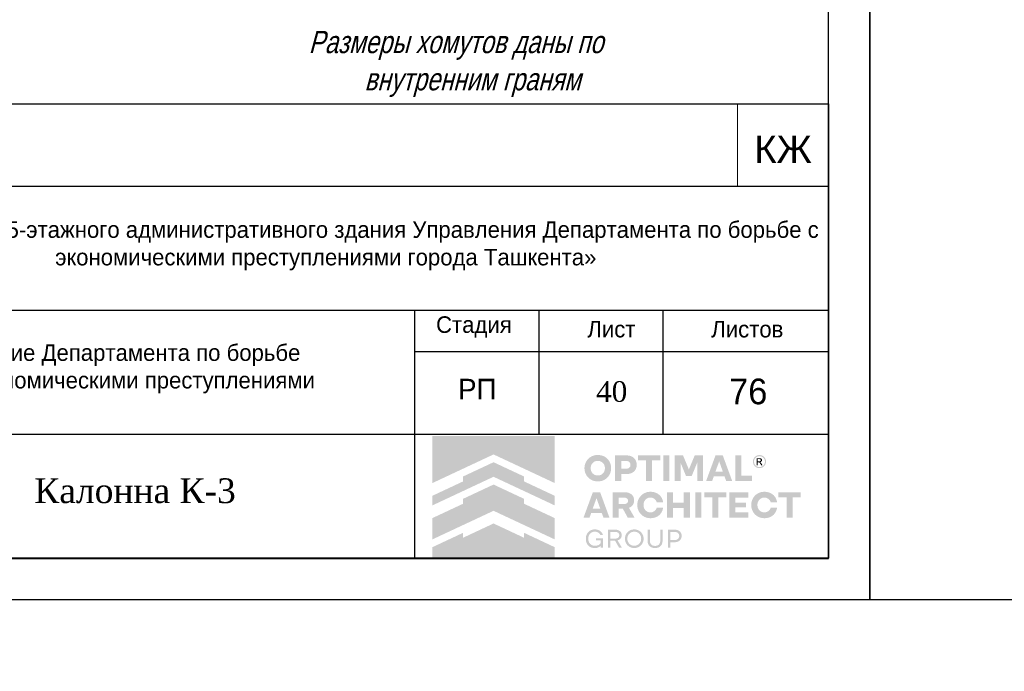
# Model space of a CAD drawing. Header units: millimetres. Extents: x -33345 to 4712671, y -3392 to 121473.
# Tile 499 of 656: x 2408775 to 2420677, y 43634 to 51519. Entities that reach past the tile are written whole.
import ezdxf

# ---------------------------------------------------------------- set-up
doc = ezdxf.new("R2010")
doc.units = ezdxf.units.MM
for name, color, linetype, lineweight in [('0.25', 7, 'Continuous', 25), ('ACO-текст', 7, 'Continuous', 20), ('Текст', 7, 'Continuous', 20)]:
    doc.layers.add(name, color=color, linetype=linetype, lineweight=lineweight)
doc.styles.add('RomanS', font='romans.shx')
doc.styles.add('RUSS', font='RUSS.shx', dxfattribs={"width": 0.8, "oblique": 15, "height": 250})
doc.styles.get("Standard").update_dxf_attribs({"font": 'arial.ttf'})
doc.styles.add('X-U-RW-01$0$StyleROMANS', font='GOTHIC.TTF')

# ---------------------------------------------------------------- blocks, each defined once
blk = doc.blocks.new('*U282')
at = {"layer": '0.25', "color": 5, "linetype": 'Continuous', "lineweight": 25, "ltscale": 100}
blk.add_lwpolyline([(-72619, 0), (0, 0), (0, 42000), (-72619, 42000), (-72619, 0)], dxfattribs=at)
blk = doc.blocks.new('*U655')
at = {"layer": '0.25', "color": 5, "linetype": 'Continuous', "lineweight": 25, "ltscale": 100}
blk.add_lwpolyline([(-42000, 0), (0, 0), (0, 29700), (-42000, 29700), (-42000, 0)], dxfattribs=at)
at = {"layer": '0.25', "color": 7, "linetype": 'Continuous', "lineweight": 30, "ltscale": 100}
blk.add_lwpolyline([(-40000, 500), (-500, 500), (-500, 29200), (-40000, 29200), (-40000, 500)], dxfattribs=at)
blk = doc.blocks.new('logo')
at = {"true_color": 0x90e0ed}
h = blk.add_hatch(color=141, dxfattribs=at)
h.dxf.hatch_style = 1
h.paths.add_polyline_path([(5.672, 5.668), (0.009, 5.668), (0.009, 3.483), (1.425, 4.147), (2.84, 4.81), (4.256, 4.147), (5.672, 3.483)])
at = {"true_color": 0x212121}
h = blk.add_hatch(color=250, dxfattribs=at)
h.dxf.hatch_style = 1
h.paths.add_polyline_path([(8.107, 4.61), (8.086, 4.63), (8.064, 4.649), (8.041, 4.667), (8.017, 4.683), (7.992, 4.699), (7.967, 4.713), (7.94, 4.726), (7.912, 4.738), (7.884, 4.749), (7.855, 4.759), (7.825, 4.766), (7.795, 4.773), (7.763, 4.778), (7.732, 4.782), (7.7, 4.784), (7.667, 4.785), (7.634, 4.784), (7.602, 4.782), (7.571, 4.778), (7.54, 4.773), (7.51, 4.766), (7.48, 4.758), (7.451, 4.749), (7.422, 4.738), (7.394, 4.725), (7.367, 4.712), (7.341, 4.697), (7.316, 4.682), (7.292, 4.665), (7.269, 4.648), (7.247, 4.629), (7.226, 4.609), (7.206, 4.588), (7.187, 4.566), (7.169, 4.544), (7.153, 4.52), (7.137, 4.495), (7.122, 4.47), (7.109, 4.443), (7.097, 4.416), (7.086, 4.387), (7.076, 4.359), (7.068, 4.329), (7.061, 4.299), (7.056, 4.268), (7.053, 4.237), (7.05, 4.205), (7.05, 4.173), (7.05, 4.14), (7.053, 4.108), (7.056, 4.077), (7.061, 4.047), (7.068, 4.016), (7.076, 3.987), (7.086, 3.958), (7.097, 3.93), (7.109, 3.903), (7.122, 3.876), (7.137, 3.85), (7.153, 3.826), (7.169, 3.802), (7.187, 3.779), (7.206, 3.757), (7.226, 3.736), (7.247, 3.716), (7.269, 3.697), (7.292, 3.679), (7.316, 3.662), (7.341, 3.647), (7.367, 3.633), (7.394, 3.619), (7.422, 3.607), (7.451, 3.596), (7.48, 3.587), (7.51, 3.579), (7.54, 3.573), (7.571, 3.568), (7.602, 3.564), (7.634, 3.562), (7.667, 3.561), (7.7, 3.562), (7.732, 3.564), (7.763, 3.568), (7.795, 3.573), (7.825, 3.579), (7.855, 3.587), (7.884, 3.596), (7.912, 3.607), (7.94, 3.619), (7.967, 3.633), (7.992, 3.647), (8.017, 3.662), (8.041, 3.679), (8.064, 3.697), (8.086, 3.716), (8.107, 3.736), (8.127, 3.757), (8.146, 3.779), (8.164, 3.802), (8.181, 3.826), (8.196, 3.85), (8.211, 3.876), (8.224, 3.903), (8.237, 3.93), (8.248, 3.958), (8.257, 3.987), (8.265, 4.016), (8.272, 4.047), (8.277, 4.077), (8.281, 4.108), (8.283, 4.14), (8.284, 4.173), (8.283, 4.205), (8.281, 4.237), (8.277, 4.268), (8.272, 4.299), (8.265, 4.329), (8.257, 4.359), (8.248, 4.387), (8.237, 4.416), (8.224, 4.443), (8.211, 4.47), (8.196, 4.495), (8.181, 4.52), (8.164, 4.544), (8.146, 4.567), (8.127, 4.589)])
h.paths.add_polyline_path([(7.841, 4.464), (7.854, 4.455), (7.867, 4.446), (7.879, 4.436), (7.891, 4.426), (7.902, 4.415), (7.913, 4.403), (7.923, 4.391), (7.933, 4.379), (7.942, 4.366), (7.95, 4.352), (7.958, 4.338), (7.965, 4.324), (7.972, 4.308), (7.977, 4.293), (7.982, 4.277), (7.987, 4.261), (7.99, 4.244), (7.993, 4.228), (7.995, 4.21), (7.996, 4.193), (7.996, 4.175), (7.996, 4.157), (7.995, 4.139), (7.993, 4.121), (7.99, 4.104), (7.987, 4.088), (7.982, 4.071), (7.977, 4.055), (7.972, 4.039), (7.965, 4.024), (7.958, 4.009), (7.95, 3.994), (7.942, 3.981), (7.933, 3.967), (7.923, 3.955), (7.913, 3.942), (7.902, 3.931), (7.891, 3.92), (7.879, 3.909), (7.867, 3.9), (7.854, 3.891), (7.841, 3.882), (7.827, 3.874), (7.813, 3.867), (7.798, 3.86), (7.783, 3.854), (7.767, 3.849), (7.751, 3.844), (7.735, 3.841), (7.718, 3.838), (7.701, 3.836), (7.684, 3.835), (7.667, 3.834), (7.649, 3.835), (7.632, 3.836), (7.615, 3.838), (7.598, 3.841), (7.582, 3.844), (7.566, 3.849), (7.551, 3.854), (7.535, 3.86), (7.521, 3.867), (7.506, 3.874), (7.492, 3.882), (7.479, 3.891), (7.466, 3.9), (7.454, 3.909), (7.442, 3.92), (7.431, 3.931), (7.42, 3.942), (7.41, 3.955), (7.4, 3.967), (7.391, 3.981), (7.383, 3.994), (7.375, 4.009), (7.368, 4.024), (7.362, 4.039), (7.356, 4.055), (7.351, 4.071), (7.347, 4.088), (7.343, 4.104), (7.34, 4.121), (7.338, 4.139), (7.337, 4.157), (7.337, 4.175), (7.337, 4.193), (7.338, 4.21), (7.34, 4.228), (7.343, 4.244), (7.347, 4.261), (7.351, 4.277), (7.356, 4.293), (7.362, 4.308), (7.368, 4.324), (7.375, 4.338), (7.383, 4.352), (7.391, 4.366), (7.4, 4.379), (7.41, 4.391), (7.42, 4.403), (7.431, 4.415), (7.442, 4.426), (7.454, 4.436), (7.466, 4.446), (7.479, 4.455), (7.492, 4.464), (7.506, 4.472), (7.521, 4.479), (7.535, 4.486), (7.551, 4.492), (7.566, 4.497), (7.582, 4.501), (7.598, 4.505), (7.615, 4.508), (7.632, 4.51), (7.649, 4.511), (7.667, 4.511), (7.684, 4.511), (7.701, 4.51), (7.718, 4.508), (7.735, 4.505), (7.751, 4.501), (7.767, 4.497), (7.783, 4.492), (7.798, 4.486), (7.813, 4.479), (7.827, 4.472)], flags=16)
h.paths.add_polyline_path([(9.335, 4.648), (9.319, 4.662), (9.301, 4.675), (9.283, 4.687), (9.264, 4.698), (9.245, 4.709), (9.224, 4.719), (9.203, 4.728), (9.181, 4.736), (9.158, 4.743), (9.134, 4.749), (9.11, 4.755), (9.085, 4.759), (9.059, 4.762), (9.032, 4.765), (9.005, 4.766), (8.977, 4.767), (8.47, 4.767), (8.47, 3.579), (8.75, 3.579), (8.75, 3.898), (8.977, 3.898), (9.005, 3.898), (9.032, 3.9), (9.059, 3.902), (9.085, 3.906), (9.11, 3.91), (9.134, 3.915), (9.158, 3.921), (9.181, 3.928), (9.203, 3.936), (9.224, 3.945), (9.245, 3.954), (9.264, 3.965), (9.283, 3.976), (9.301, 3.988), (9.319, 4.001), (9.335, 4.014), (9.35, 4.029), (9.365, 4.044), (9.379, 4.059), (9.391, 4.076), (9.403, 4.093), (9.414, 4.111), (9.424, 4.13), (9.432, 4.15), (9.44, 4.17), (9.447, 4.191), (9.453, 4.212), (9.458, 4.234), (9.461, 4.257), (9.464, 4.28), (9.466, 4.304), (9.466, 4.329), (9.466, 4.353), (9.464, 4.377), (9.461, 4.401), (9.458, 4.424), (9.453, 4.446), (9.447, 4.468), (9.44, 4.489), (9.432, 4.51), (9.424, 4.53), (9.414, 4.549), (9.403, 4.567), (9.391, 4.585), (9.379, 4.602), (9.365, 4.618), (9.35, 4.633)])
h.paths.add_polyline_path([(8.75, 4.511), (8.959, 4.511), (8.984, 4.511), (9.008, 4.508), (9.031, 4.505), (9.052, 4.499), (9.071, 4.492), (9.09, 4.484), (9.106, 4.474), (9.121, 4.463), (9.135, 4.45), (9.147, 4.436), (9.156, 4.421), (9.165, 4.404), (9.171, 4.387), (9.175, 4.368), (9.178, 4.348), (9.179, 4.327), (9.178, 4.306), (9.175, 4.287), (9.171, 4.268), (9.165, 4.251), (9.156, 4.235), (9.147, 4.22), (9.135, 4.206), (9.121, 4.193), (9.106, 4.182), (9.09, 4.172), (9.071, 4.164), (9.052, 4.157), (9.031, 4.151), (9.008, 4.148), (8.984, 4.145), (8.959, 4.144), (8.75, 4.144)], flags=16)
h.paths.add_polyline_path([(10.558, 4.767), (9.528, 4.767), (9.528, 4.529), (9.904, 4.529), (9.904, 3.579), (10.182, 3.579), (10.182, 4.529), (10.558, 4.529)])
h.paths.add_polyline_path([(10.975, 4.767), (10.695, 4.767), (10.695, 3.579), (10.975, 3.579)])
h.paths.add_polyline_path([(11.611, 4.767), (11.223, 4.767), (11.223, 3.579), (11.498, 3.579), (11.498, 4.426), (11.751, 3.806), (12.012, 3.806), (12.267, 4.426), (12.267, 3.579), (12.542, 3.579), (12.542, 4.767), (12.154, 4.767), (11.882, 4.116)])
h.paths.add_polyline_path([(13.451, 4.767), (13.116, 4.767), (12.68, 3.579), (12.959, 3.579), (13.038, 3.799), (13.529, 3.799), (13.609, 3.579), (13.888, 3.579)])
h.paths.add_polyline_path([(13.285, 4.487), (13.457, 4.01), (13.111, 4.01)], flags=16)
h.paths.add_polyline_path([(14.306, 4.767), (14.026, 4.767), (14.026, 3.579), (14.808, 3.579), (14.808, 3.827), (14.306, 3.827)])
h.paths.add_polyline_path([(15.871, 2.84), (15.857, 2.86), (15.841, 2.879), (15.825, 2.898), (15.808, 2.916), (15.79, 2.933), (15.771, 2.949), (15.752, 2.964), (15.731, 2.978), (15.71, 2.992), (15.688, 3.004), (15.666, 3.016), (15.643, 3.027), (15.619, 3.037), (15.594, 3.046), (15.569, 3.053), (15.543, 3.06), (15.516, 3.066), (15.49, 3.071), (15.462, 3.074), (15.434, 3.077), (15.406, 3.079), (15.377, 3.079), (15.344, 3.078), (15.312, 3.076), (15.281, 3.072), (15.25, 3.067), (15.22, 3.061), (15.191, 3.052), (15.162, 3.043), (15.134, 3.031), (15.106, 3.019), (15.08, 3.005), (15.054, 2.991), (15.03, 2.975), (15.006, 2.958), (14.984, 2.94), (14.962, 2.921), (14.942, 2.901), (14.922, 2.88), (14.903, 2.858), (14.886, 2.835), (14.869, 2.811), (14.854, 2.787), (14.84, 2.761), (14.827, 2.734), (14.815, 2.707), (14.804, 2.679), (14.795, 2.65), (14.787, 2.621), (14.78, 2.591), (14.775, 2.561), (14.772, 2.53), (14.769, 2.499), (14.769, 2.468), (14.769, 2.436), (14.772, 2.405), (14.775, 2.374), (14.78, 2.344), (14.787, 2.314), (14.795, 2.285), (14.804, 2.256), (14.815, 2.228), (14.827, 2.201), (14.84, 2.174), (14.854, 2.149), (14.869, 2.124), (14.886, 2.1), (14.903, 2.077), (14.922, 2.055), (14.942, 2.034), (14.962, 2.014), (14.984, 1.995), (15.006, 1.977), (15.03, 1.96), (15.054, 1.945), (15.08, 1.93), (15.106, 1.916), (15.134, 1.904), (15.162, 1.893), (15.191, 1.883), (15.22, 1.875), (15.25, 1.868), (15.281, 1.863), (15.312, 1.859), (15.344, 1.857), (15.377, 1.856), (15.406, 1.856), (15.434, 1.858), (15.462, 1.861), (15.49, 1.864), (15.516, 1.869), (15.543, 1.875), (15.569, 1.882), (15.594, 1.89), (15.619, 1.898), (15.643, 1.908), (15.666, 1.919), (15.688, 1.931), (15.71, 1.943), (15.731, 1.957), (15.752, 1.971), (15.771, 1.986), (15.79, 2.002), (15.808, 2.019), (15.825, 2.037), (15.841, 2.056), (15.857, 2.075), (15.871, 2.096), (15.885, 2.117), (15.898, 2.139), (15.91, 2.161), (15.921, 2.185), (15.93, 2.209), (15.939, 2.233), (15.947, 2.259), (15.953, 2.284), (15.959, 2.311), (15.964, 2.338), (15.668, 2.338), (15.659, 2.314), (15.649, 2.291), (15.638, 2.269), (15.625, 2.249), (15.61, 2.23), (15.594, 2.213), (15.576, 2.196), (15.557, 2.181), (15.536, 2.168), (15.515, 2.156), (15.493, 2.146), (15.471, 2.138), (15.448, 2.132), (15.424, 2.127), (15.4, 2.125), (15.375, 2.124), (15.358, 2.124), (15.342, 2.125), (15.326, 2.127), (15.31, 2.13), (15.294, 2.134), (15.279, 2.139), (15.264, 2.144), (15.249, 2.15), (15.235, 2.157), (15.221, 2.165), (15.207, 2.173), (15.195, 2.182), (15.182, 2.191), (15.17, 2.201), (15.159, 2.212), (15.148, 2.223), (15.138, 2.235), (15.128, 2.247), (15.119, 2.26), (15.11, 2.273), (15.102, 2.287), (15.094, 2.302), (15.087, 2.316), (15.081, 2.332), (15.075, 2.348), (15.07, 2.364), (15.066, 2.381), (15.062, 2.397), (15.059, 2.414), (15.057, 2.432), (15.056, 2.45), (15.056, 2.468), (15.056, 2.486), (15.057, 2.503), (15.059, 2.521), (15.062, 2.538), (15.066, 2.555), (15.07, 2.571), (15.075, 2.587), (15.081, 2.603), (15.087, 2.619), (15.094, 2.634), (15.102, 2.648), (15.11, 2.662), (15.119, 2.675), (15.128, 2.688), (15.138, 2.7), (15.148, 2.712), (15.159, 2.723), (15.17, 2.734), (15.182, 2.744), (15.195, 2.753), (15.207, 2.762), (15.221, 2.77), (15.235, 2.778), (15.249, 2.785), (15.264, 2.791), (15.279, 2.797), (15.294, 2.801), (15.31, 2.805), (15.326, 2.808), (15.342, 2.81), (15.358, 2.811), (15.375, 2.812), (15.4, 2.811), (15.424, 2.808), (15.448, 2.803), (15.471, 2.797), (15.493, 2.789), (15.515, 2.779), (15.536, 2.767), (15.557, 2.754), (15.576, 2.739), (15.594, 2.722), (15.61, 2.705), (15.625, 2.686), (15.638, 2.666), (15.649, 2.644), (15.659, 2.621), (15.668, 2.597), (15.964, 2.597), (15.959, 2.624), (15.953, 2.651), (15.947, 2.677), (15.939, 2.702), (15.93, 2.726), (15.921, 2.75), (15.91, 2.774), (15.898, 2.796), (15.885, 2.818)])
h.paths.add_polyline_path([(14.632, 3.061), (13.76, 3.061), (13.76, 1.874), (14.632, 1.874), (14.632, 2.122), (14.04, 2.122), (14.04, 2.359), (14.528, 2.359), (14.528, 2.572), (14.04, 2.572), (14.04, 2.813), (14.632, 2.813)])
h.paths.add_polyline_path([(13.624, 3.061), (12.593, 3.061), (12.593, 2.824), (12.969, 2.824), (12.969, 1.874), (13.248, 1.874), (13.248, 2.824), (13.624, 2.824)])
h.paths.add_polyline_path([(12.457, 3.061), (12.177, 3.061), (12.177, 1.874), (12.457, 1.874)])
h.paths.add_polyline_path([(11.929, 3.061), (11.648, 3.061), (11.648, 2.572), (11.147, 2.572), (11.147, 3.061), (10.867, 3.061), (10.867, 1.874), (11.147, 1.874), (11.147, 2.329), (11.648, 2.329), (11.648, 1.874), (11.929, 1.874)])
h.paths.add_polyline_path([(10.624, 2.796), (10.611, 2.818), (10.597, 2.84), (10.583, 2.86), (10.567, 2.879), (10.551, 2.898), (10.534, 2.916), (10.516, 2.933), (10.497, 2.949), (10.477, 2.964), (10.457, 2.978), (10.436, 2.992), (10.414, 3.004), (10.392, 3.016), (10.368, 3.027), (10.344, 3.037), (10.32, 3.046), (10.294, 3.053), (10.269, 3.06), (10.242, 3.066), (10.215, 3.071), (10.188, 3.074), (10.16, 3.077), (10.132, 3.079), (10.103, 3.079), (10.07, 3.078), (10.038, 3.076), (10.007, 3.072), (9.976, 3.067), (9.946, 3.061), (9.917, 3.052), (9.888, 3.043), (9.86, 3.031), (9.832, 3.019), (9.806, 3.005), (9.78, 2.991), (9.756, 2.975), (9.732, 2.958), (9.71, 2.94), (9.688, 2.921), (9.667, 2.901), (9.648, 2.88), (9.629, 2.858), (9.612, 2.835), (9.595, 2.811), (9.58, 2.787), (9.566, 2.761), (9.553, 2.734), (9.541, 2.707), (9.53, 2.679), (9.52, 2.65), (9.512, 2.621), (9.506, 2.591), (9.501, 2.561), (9.497, 2.53), (9.495, 2.499), (9.494, 2.468), (9.495, 2.436), (9.497, 2.405), (9.501, 2.374), (9.506, 2.344), (9.512, 2.314), (9.52, 2.285), (9.53, 2.256), (9.541, 2.228), (9.553, 2.201), (9.566, 2.174), (9.58, 2.149), (9.595, 2.124), (9.612, 2.1), (9.629, 2.077), (9.648, 2.055), (9.667, 2.034), (9.688, 2.014), (9.71, 1.995), (9.732, 1.977), (9.756, 1.96), (9.78, 1.945), (9.806, 1.93), (9.832, 1.916), (9.86, 1.904), (9.888, 1.893), (9.917, 1.883), (9.946, 1.875), (9.976, 1.868), (10.007, 1.863), (10.038, 1.859), (10.07, 1.857), (10.103, 1.856), (10.132, 1.856), (10.16, 1.858), (10.188, 1.861), (10.215, 1.864), (10.242, 1.869), (10.269, 1.875), (10.294, 1.882), (10.32, 1.89), (10.344, 1.898), (10.368, 1.908), (10.392, 1.919), (10.414, 1.931), (10.436, 1.943), (10.457, 1.957), (10.477, 1.971), (10.497, 1.986), (10.516, 2.002), (10.534, 2.019), (10.551, 2.037), (10.567, 2.056), (10.583, 2.075), (10.597, 2.096), (10.611, 2.117), (10.624, 2.139), (10.636, 2.161), (10.646, 2.185), (10.656, 2.209), (10.665, 2.233), (10.673, 2.259), (10.679, 2.284), (10.685, 2.311), (10.689, 2.338), (10.393, 2.338), (10.385, 2.314), (10.375, 2.291), (10.364, 2.269), (10.351, 2.249), (10.336, 2.23), (10.32, 2.213), (10.302, 2.196), (10.282, 2.181), (10.262, 2.168), (10.241, 2.156), (10.219, 2.146), (10.197, 2.138), (10.174, 2.132), (10.15, 2.127), (10.126, 2.125), (10.101, 2.124), (10.084, 2.124), (10.068, 2.125), (10.052, 2.127), (10.036, 2.13), (10.02, 2.134), (10.005, 2.139), (9.99, 2.144), (9.975, 2.15), (9.961, 2.157), (9.947, 2.165), (9.933, 2.173), (9.92, 2.182), (9.908, 2.191), (9.896, 2.201), (9.885, 2.212), (9.874, 2.223), (9.864, 2.235), (9.854, 2.247), (9.844, 2.26), (9.836, 2.273), (9.828, 2.287), (9.82, 2.302), (9.813, 2.316), (9.806, 2.332), (9.801, 2.348), (9.796, 2.364), (9.791, 2.381), (9.788, 2.397), (9.785, 2.414), (9.783, 2.432), (9.782, 2.45), (9.782, 2.468), (9.782, 2.486), (9.783, 2.503), (9.785, 2.521), (9.788, 2.538), (9.791, 2.555), (9.796, 2.571), (9.801, 2.587), (9.806, 2.603), (9.813, 2.619), (9.82, 2.634), (9.828, 2.648), (9.836, 2.662), (9.844, 2.675), (9.854, 2.688), (9.864, 2.7), (9.874, 2.712), (9.885, 2.723), (9.896, 2.734), (9.908, 2.744), (9.92, 2.753), (9.933, 2.762), (9.947, 2.77), (9.961, 2.778), (9.975, 2.785), (9.99, 2.791), (10.005, 2.797), (10.02, 2.801), (10.036, 2.805), (10.052, 2.808), (10.068, 2.81), (10.084, 2.811), (10.101, 2.812), (10.126, 2.811), (10.15, 2.808), (10.174, 2.803), (10.197, 2.797), (10.219, 2.789), (10.241, 2.779), (10.262, 2.767), (10.282, 2.754), (10.302, 2.739), (10.32, 2.722), (10.336, 2.705), (10.351, 2.686), (10.364, 2.666), (10.375, 2.644), (10.385, 2.621), (10.393, 2.597), (10.689, 2.597), (10.685, 2.624), (10.679, 2.651), (10.673, 2.677), (10.665, 2.702), (10.656, 2.726), (10.646, 2.75), (10.636, 2.774)])
h.paths.add_polyline_path([(9.251, 2.936), (9.221, 2.962), (9.189, 2.986), (9.153, 3.006), (9.113, 3.023), (9.07, 3.037), (9.024, 3.047), (8.974, 3.055), (8.921, 3.06), (8.865, 3.061), (8.347, 3.061), (8.347, 1.874), (8.628, 1.874), (8.628, 2.294), (8.826, 2.294), (9.057, 1.874), (9.372, 1.874), (9.108, 2.335), (9.136, 2.346), (9.162, 2.359), (9.187, 2.374), (9.21, 2.39), (9.231, 2.407), (9.25, 2.425), (9.268, 2.445), (9.284, 2.466), (9.299, 2.488), (9.311, 2.512), (9.322, 2.537), (9.33, 2.563), (9.337, 2.59), (9.342, 2.619), (9.345, 2.649), (9.346, 2.68), (9.344, 2.725), (9.338, 2.766), (9.328, 2.805), (9.315, 2.842), (9.297, 2.876), (9.276, 2.907)])
h.paths.add_polyline_path([(8.949, 2.802), (8.967, 2.796), (8.984, 2.789), (8.999, 2.781), (9.012, 2.772), (9.024, 2.761), (9.035, 2.75), (9.044, 2.737), (9.051, 2.724), (9.056, 2.709), (9.06, 2.693), (9.063, 2.677), (9.064, 2.659), (9.063, 2.642), (9.06, 2.626), (9.056, 2.61), (9.051, 2.596), (9.044, 2.582), (9.035, 2.57), (9.024, 2.559), (9.012, 2.548), (8.999, 2.539), (8.984, 2.531), (8.967, 2.524), (8.949, 2.518), (8.93, 2.514), (8.909, 2.511), (8.887, 2.509), (8.863, 2.508), (8.628, 2.508), (8.628, 2.812), (8.863, 2.812), (8.887, 2.811), (8.909, 2.809), (8.93, 2.806)], flags=16)
h.paths.add_polyline_path([(7.773, 3.061), (7.438, 3.061), (7.002, 1.874), (7.28, 1.874), (7.36, 2.093), (7.851, 2.093), (7.931, 1.874), (8.209, 1.874)])
h.paths.add_polyline_path([(7.606, 2.781), (7.778, 2.304), (7.433, 2.304)], flags=16)
h.paths.add_polyline_path([(17.059, 3.061), (16.029, 3.061), (16.029, 2.824), (16.405, 2.824), (16.405, 1.874), (16.683, 1.874), (16.683, 2.824), (17.059, 2.824)])
at = {"true_color": 0xa7a9ac}
h = blk.add_hatch(color=253, dxfattribs=at)
h.dxf.hatch_style = 1
h.paths.add_polyline_path([(15.277, 4.754), (15.255, 4.763), (15.232, 4.77), (15.208, 4.776), (15.185, 4.779), (15.164, 4.781), (15.162, 4.781), (15.138, 4.781), (15.127, 4.78), (15.114, 4.779), (15.101, 4.777), (15.088, 4.775), (15.076, 4.772), (15.063, 4.769), (15.05, 4.765), (15.038, 4.76), (15.026, 4.755), (14.997, 4.739), (14.969, 4.721), (14.945, 4.701), (14.923, 4.679), (14.903, 4.654), (14.886, 4.628), (14.872, 4.599), (14.86, 4.567), (14.856, 4.553), (14.853, 4.539), (14.85, 4.525), (14.848, 4.51), (14.847, 4.496), (14.847, 4.481), (14.847, 4.466), (14.848, 4.452), (14.851, 4.426), (14.857, 4.402), (14.864, 4.378), (14.873, 4.355), (14.884, 4.333), (14.896, 4.312), (14.911, 4.291), (14.928, 4.272), (14.94, 4.259), (14.954, 4.247), (14.968, 4.236), (14.982, 4.225), (14.997, 4.216), (15.013, 4.207), (15.029, 4.2), (15.046, 4.193), (15.064, 4.187), (15.082, 4.182), (15.1, 4.179), (15.119, 4.176), (15.14, 4.175), (15.16, 4.175), (15.181, 4.176), (15.202, 4.179), (15.222, 4.183), (15.241, 4.188), (15.26, 4.195), (15.279, 4.203), (15.297, 4.212), (15.314, 4.222), (15.331, 4.234), (15.347, 4.247), (15.364, 4.263), (15.38, 4.28), (15.395, 4.298), (15.408, 4.317), (15.419, 4.337), (15.429, 4.358), (15.437, 4.38), (15.444, 4.403), (15.448, 4.418), (15.45, 4.433), (15.452, 4.448), (15.453, 4.463), (15.454, 4.466), (15.454, 4.49), (15.453, 4.501), (15.45, 4.523), (15.446, 4.544), (15.441, 4.565), (15.434, 4.586), (15.426, 4.605), (15.416, 4.624), (15.405, 4.643), (15.392, 4.661), (15.38, 4.676), (15.368, 4.69), (15.354, 4.703), (15.34, 4.715), (15.326, 4.726), (15.31, 4.736), (15.294, 4.745)])
h.paths.add_polyline_path([(15.249, 4.711), (15.292, 4.687), (15.329, 4.657), (15.36, 4.619), (15.383, 4.576), (15.398, 4.529), (15.403, 4.478), (15.398, 4.427), (15.383, 4.379), (15.36, 4.336), (15.329, 4.299), (15.291, 4.268), (15.248, 4.245), (15.2, 4.23), (15.149, 4.225), (15.099, 4.23), (15.051, 4.245), (15.009, 4.268), (14.971, 4.299), (14.941, 4.337), (14.917, 4.38), (14.903, 4.427), (14.897, 4.478), (14.903, 4.529), (14.917, 4.576), (14.941, 4.619), (14.972, 4.657), (15.009, 4.688), (15.052, 4.711), (15.099, 4.726), (15.15, 4.731), (15.201, 4.726)], flags=16)
h.paths.add_polyline_path([(15.197, 4.632), (15.209, 4.629), (15.219, 4.625), (15.227, 4.621), (15.235, 4.616), (15.242, 4.61), (15.249, 4.603), (15.254, 4.596), (15.259, 4.587), (15.263, 4.578), (15.267, 4.565), (15.269, 4.553), (15.269, 4.541), (15.267, 4.529), (15.264, 4.518), (15.259, 4.507), (15.252, 4.496), (15.244, 4.486), (15.238, 4.48), (15.232, 4.475), (15.225, 4.471), (15.218, 4.467), (15.211, 4.464), (15.203, 4.461), (15.196, 4.459), (15.187, 4.458), (15.177, 4.456), (15.177, 4.456), (15.189, 4.449), (15.197, 4.445), (15.203, 4.439), (15.209, 4.433), (15.215, 4.426), (15.226, 4.413), (15.235, 4.399), (15.245, 4.386), (15.254, 4.372), (15.29, 4.313), (15.291, 4.311), (15.289, 4.31), (15.23, 4.31), (15.226, 4.312), (15.182, 4.389), (15.157, 4.425), (15.152, 4.43), (15.147, 4.435), (15.141, 4.439), (15.135, 4.442), (15.129, 4.445), (15.122, 4.447), (15.115, 4.448), (15.107, 4.448), (15.072, 4.449), (15.07, 4.449), (15.07, 4.311), (15.018, 4.311), (15.018, 4.636), (15.02, 4.637), (15.161, 4.635), (15.173, 4.635), (15.185, 4.634)], flags=0)
h.paths.add_polyline_path([(15.178, 4.588), (15.187, 4.584), (15.196, 4.579), (15.2, 4.576), (15.203, 4.572), (15.206, 4.568), (15.209, 4.564), (15.211, 4.559), (15.212, 4.554), (15.213, 4.549), (15.213, 4.544), (15.213, 4.538), (15.212, 4.533), (15.211, 4.528), (15.209, 4.523), (15.206, 4.518), (15.203, 4.514), (15.199, 4.51), (15.195, 4.506), (15.19, 4.503), (15.184, 4.5), (15.178, 4.499), (15.173, 4.497), (15.161, 4.495), (15.15, 4.494), (15.138, 4.494), (15.127, 4.494), (15.074, 4.493), (15.071, 4.493), (15.071, 4.592), (15.096, 4.592), (15.159, 4.591), (15.169, 4.59)], flags=0)
h.paths.add_polyline_path([(15.267, 4.565), (15.263, 4.578), (15.259, 4.587), (15.254, 4.596), (15.249, 4.603), (15.242, 4.61), (15.235, 4.616), (15.227, 4.621), (15.219, 4.625), (15.209, 4.629), (15.197, 4.632), (15.185, 4.634), (15.173, 4.635), (15.161, 4.635), (15.02, 4.637), (15.018, 4.636), (15.018, 4.311), (15.07, 4.311), (15.07, 4.449), (15.072, 4.449), (15.107, 4.448), (15.115, 4.448), (15.122, 4.447), (15.129, 4.445), (15.135, 4.442), (15.141, 4.439), (15.147, 4.435), (15.152, 4.43), (15.157, 4.425), (15.182, 4.389), (15.226, 4.312), (15.23, 4.31), (15.289, 4.31), (15.291, 4.311), (15.29, 4.313), (15.254, 4.372), (15.245, 4.386), (15.235, 4.399), (15.226, 4.413), (15.215, 4.426), (15.209, 4.433), (15.203, 4.439), (15.197, 4.445), (15.189, 4.449), (15.177, 4.456), (15.187, 4.458), (15.196, 4.459), (15.203, 4.461), (15.211, 4.464), (15.218, 4.467), (15.225, 4.471), (15.232, 4.475), (15.238, 4.48), (15.244, 4.486), (15.252, 4.496), (15.259, 4.507), (15.264, 4.518), (15.267, 4.529), (15.269, 4.541), (15.269, 4.553)], flags=0)
h = blk.add_hatch(color=253, dxfattribs=at)
h.dxf.hatch_style = 1
h.paths.add_polyline_path([(15.242, 4.61), (15.235, 4.616), (15.227, 4.621), (15.219, 4.625), (15.209, 4.629), (15.197, 4.632), (15.185, 4.634), (15.173, 4.635), (15.161, 4.635), (15.02, 4.637), (15.018, 4.636), (15.018, 4.311), (15.07, 4.311), (15.07, 4.449), (15.072, 4.449), (15.107, 4.448), (15.115, 4.448), (15.122, 4.447), (15.129, 4.445), (15.135, 4.442), (15.141, 4.439), (15.147, 4.435), (15.152, 4.43), (15.157, 4.425), (15.182, 4.389), (15.226, 4.312), (15.23, 4.31), (15.289, 4.31), (15.291, 4.311), (15.29, 4.313), (15.254, 4.372), (15.245, 4.386), (15.235, 4.399), (15.226, 4.413), (15.215, 4.426), (15.209, 4.433), (15.203, 4.439), (15.197, 4.445), (15.189, 4.449), (15.177, 4.456), (15.187, 4.458), (15.196, 4.459), (15.203, 4.461), (15.211, 4.464), (15.218, 4.467), (15.225, 4.471), (15.232, 4.475), (15.238, 4.48), (15.244, 4.486), (15.252, 4.496), (15.259, 4.507), (15.264, 4.518), (15.267, 4.529), (15.269, 4.541), (15.269, 4.553), (15.267, 4.565), (15.263, 4.578), (15.259, 4.587), (15.254, 4.596), (15.249, 4.603)])
h.paths.add_polyline_path([(15.169, 4.59), (15.178, 4.588), (15.187, 4.584), (15.196, 4.579), (15.2, 4.576), (15.203, 4.572), (15.206, 4.568), (15.209, 4.564), (15.211, 4.559), (15.212, 4.554), (15.213, 4.549), (15.213, 4.544), (15.213, 4.538), (15.212, 4.533), (15.211, 4.528), (15.209, 4.523), (15.206, 4.518), (15.203, 4.514), (15.199, 4.51), (15.195, 4.506), (15.19, 4.503), (15.184, 4.5), (15.178, 4.499), (15.173, 4.497), (15.161, 4.495), (15.15, 4.494), (15.138, 4.494), (15.127, 4.494), (15.074, 4.493), (15.071, 4.493), (15.071, 4.592), (15.096, 4.592), (15.159, 4.591)], flags=16)
at = {"true_color": 0x1f2877}
h = blk.add_hatch(color=166, dxfattribs=at)
h.dxf.hatch_style = 1
h.paths.add_polyline_path([(2.84, 4.449), (1.425, 3.786), (1.425, 3.558), (0.009, 2.894), (0.009, 2.448), (1.425, 3.112), (2.84, 3.775), (4.256, 3.112), (5.672, 2.448), (5.672, 2.894), (4.256, 3.558), (4.256, 3.786)])
h.paths.add_polyline_path([(2.84, 3.415), (1.425, 2.751), (1.425, 2.523), (0.009, 1.86), (0.009, 0.873), (1.425, 1.536), (2.84, 2.199), (4.256, 1.536), (5.672, 0.873), (5.672, 1.86), (4.256, 2.523), (4.256, 2.751)])
h.paths.add_polyline_path([(2.84, 1.611), (1.425, 0.947), (1.425, 1.176), (0.009, 0.512), (0.009, 0.005), (5.672, 0.005), (5.672, 0.512), (4.256, 1.176), (4.256, 0.947)])
at = {"true_color": 0xa7a9ac}
h = blk.add_hatch(color=253, dxfattribs=at)
h.dxf.hatch_style = 1
h.paths.add_polyline_path([(7.824, 1.219), (7.813, 1.23), (7.803, 1.24), (7.791, 1.249), (7.78, 1.258), (7.768, 1.267), (7.756, 1.275), (7.743, 1.283), (7.73, 1.29), (7.716, 1.297), (7.703, 1.303), (7.688, 1.309), (7.674, 1.314), (7.659, 1.319), (7.644, 1.323), (7.628, 1.326), (7.613, 1.329), (7.597, 1.332), (7.581, 1.334), (7.564, 1.335), (7.547, 1.336), (7.53, 1.336), (7.506, 1.335), (7.483, 1.334), (7.461, 1.331), (7.439, 1.328), (7.417, 1.323), (7.396, 1.317), (7.376, 1.31), (7.356, 1.302), (7.337, 1.293), (7.319, 1.284), (7.301, 1.273), (7.284, 1.262), (7.268, 1.25), (7.253, 1.237), (7.238, 1.224), (7.224, 1.21), (7.211, 1.195), (7.199, 1.179), (7.187, 1.163), (7.176, 1.146), (7.166, 1.129), (7.157, 1.11), (7.149, 1.092), (7.141, 1.073), (7.134, 1.053), (7.128, 1.033), (7.124, 1.012), (7.119, 0.991), (7.116, 0.97), (7.114, 0.949), (7.113, 0.927), (7.112, 0.904), (7.113, 0.88), (7.114, 0.857), (7.116, 0.834), (7.12, 0.811), (7.124, 0.789), (7.129, 0.768), (7.135, 0.747), (7.142, 0.727), (7.15, 0.707), (7.159, 0.688), (7.168, 0.67), (7.178, 0.652), (7.189, 0.636), (7.201, 0.62), (7.214, 0.605), (7.227, 0.59), (7.241, 0.577), (7.255, 0.564), (7.271, 0.552), (7.286, 0.54), (7.303, 0.53), (7.32, 0.52), (7.338, 0.511), (7.357, 0.503), (7.376, 0.496), (7.396, 0.49), (7.416, 0.485), (7.436, 0.48), (7.458, 0.477), (7.479, 0.475), (7.501, 0.473), (7.524, 0.473), (7.546, 0.473), (7.567, 0.474), (7.588, 0.476), (7.608, 0.479), (7.627, 0.483), (7.646, 0.488), (7.664, 0.493), (7.682, 0.5), (7.699, 0.507), (7.716, 0.514), (7.732, 0.523), (7.747, 0.532), (7.761, 0.541), (7.775, 0.551), (7.789, 0.562), (7.802, 0.574), (7.802, 0.485), (7.911, 0.485), (7.911, 0.921), (7.578, 0.921), (7.578, 0.827), (7.802, 0.827), (7.802, 0.709), (7.794, 0.695), (7.785, 0.681), (7.774, 0.668), (7.763, 0.656), (7.75, 0.645), (7.735, 0.634), (7.72, 0.624), (7.703, 0.615), (7.685, 0.606), (7.666, 0.599), (7.647, 0.593), (7.627, 0.588), (7.606, 0.584), (7.585, 0.581), (7.563, 0.58), (7.54, 0.579), (7.522, 0.579), (7.505, 0.58), (7.488, 0.582), (7.472, 0.585), (7.456, 0.588), (7.441, 0.592), (7.425, 0.597), (7.411, 0.602), (7.396, 0.608), (7.383, 0.615), (7.369, 0.622), (7.357, 0.63), (7.345, 0.639), (7.333, 0.648), (7.322, 0.658), (7.311, 0.668), (7.301, 0.679), (7.292, 0.69), (7.283, 0.702), (7.275, 0.715), (7.267, 0.728), (7.26, 0.741), (7.253, 0.756), (7.247, 0.77), (7.242, 0.786), (7.237, 0.801), (7.234, 0.817), (7.23, 0.834), (7.228, 0.851), (7.226, 0.868), (7.225, 0.886), (7.225, 0.904), (7.225, 0.921), (7.226, 0.938), (7.228, 0.954), (7.23, 0.97), (7.233, 0.986), (7.236, 1.001), (7.24, 1.016), (7.245, 1.031), (7.25, 1.046), (7.256, 1.06), (7.262, 1.074), (7.27, 1.087), (7.277, 1.099), (7.285, 1.112), (7.294, 1.123), (7.304, 1.135), (7.314, 1.145), (7.324, 1.155), (7.335, 1.165), (7.347, 1.174), (7.359, 1.182), (7.371, 1.19), (7.385, 1.197), (7.398, 1.204), (7.412, 1.21), (7.427, 1.215), (7.442, 1.22), (7.458, 1.223), (7.474, 1.226), (7.49, 1.228), (7.508, 1.229), (7.525, 1.23), (7.547, 1.229), (7.569, 1.227), (7.59, 1.224), (7.61, 1.219), (7.629, 1.214), (7.648, 1.207), (7.667, 1.199), (7.684, 1.189), (7.701, 1.178), (7.716, 1.166), (7.73, 1.154), (7.743, 1.14), (7.755, 1.125), (7.765, 1.109), (7.775, 1.091), (7.783, 1.073), (7.908, 1.073), (7.903, 1.089), (7.897, 1.104), (7.891, 1.118), (7.884, 1.132), (7.877, 1.146), (7.869, 1.159), (7.861, 1.172), (7.852, 1.185), (7.843, 1.197), (7.834, 1.208)])
h.paths.add_polyline_path([(8.756, 1.163), (8.751, 1.175), (8.746, 1.187), (8.74, 1.198), (8.733, 1.208), (8.725, 1.219), (8.717, 1.229), (8.709, 1.238), (8.7, 1.247), (8.69, 1.255), (8.68, 1.263), (8.669, 1.271), (8.658, 1.278), (8.646, 1.285), (8.634, 1.291), (8.621, 1.296), (8.608, 1.301), (8.594, 1.306), (8.579, 1.31), (8.565, 1.314), (8.549, 1.317), (8.534, 1.319), (8.517, 1.321), (8.501, 1.322), (8.484, 1.323), (8.466, 1.323), (8.136, 1.323), (8.136, 0.485), (8.245, 0.485), (8.245, 0.814), (8.464, 0.814), (8.654, 0.485), (8.783, 0.485), (8.579, 0.828), (8.602, 0.835), (8.623, 0.843), (8.643, 0.853), (8.662, 0.863), (8.679, 0.875), (8.695, 0.888), (8.709, 0.902), (8.723, 0.917), (8.734, 0.933), (8.744, 0.95), (8.753, 0.968), (8.76, 0.986), (8.766, 1.006), (8.769, 1.026), (8.772, 1.047), (8.773, 1.07), (8.772, 1.084), (8.771, 1.098), (8.77, 1.112), (8.767, 1.125), (8.764, 1.138), (8.761, 1.151)])
h.paths.add_polyline_path([(8.245, 1.223), (8.455, 1.223), (8.479, 1.223), (8.501, 1.221), (8.522, 1.218), (8.541, 1.213), (8.56, 1.207), (8.577, 1.2), (8.592, 1.192), (8.606, 1.182), (8.619, 1.171), (8.63, 1.159), (8.639, 1.146), (8.647, 1.132), (8.653, 1.117), (8.657, 1.101), (8.659, 1.084), (8.66, 1.066), (8.659, 1.047), (8.657, 1.03), (8.653, 1.014), (8.647, 0.999), (8.639, 0.985), (8.63, 0.972), (8.619, 0.96), (8.606, 0.949), (8.592, 0.94), (8.577, 0.931), (8.56, 0.924), (8.541, 0.918), (8.522, 0.914), (8.501, 0.911), (8.479, 0.909), (8.455, 0.908), (8.245, 0.908)], flags=16)
h.paths.add_polyline_path([(9.702, 1.165), (9.689, 1.181), (9.676, 1.197), (9.662, 1.212), (9.647, 1.226), (9.631, 1.239), (9.615, 1.252), (9.598, 1.263), (9.581, 1.274), (9.563, 1.285), (9.544, 1.294), (9.525, 1.303), (9.505, 1.311), (9.484, 1.317), (9.464, 1.323), (9.443, 1.328), (9.421, 1.331), (9.399, 1.334), (9.377, 1.336), (9.355, 1.336), (9.332, 1.336), (9.31, 1.334), (9.288, 1.331), (9.266, 1.328), (9.245, 1.323), (9.225, 1.317), (9.204, 1.311), (9.184, 1.303), (9.165, 1.294), (9.146, 1.285), (9.128, 1.274), (9.111, 1.263), (9.094, 1.252), (9.078, 1.239), (9.062, 1.226), (9.047, 1.212), (9.033, 1.197), (9.02, 1.181), (9.007, 1.165), (8.995, 1.148), (8.984, 1.131), (8.974, 1.113), (8.965, 1.094), (8.956, 1.075), (8.948, 1.055), (8.941, 1.034), (8.936, 1.014), (8.931, 0.993), (8.928, 0.971), (8.925, 0.949), (8.923, 0.927), (8.923, 0.904), (8.923, 0.882), (8.925, 0.859), (8.928, 0.838), (8.931, 0.816), (8.936, 0.795), (8.941, 0.774), (8.948, 0.754), (8.956, 0.734), (8.965, 0.715), (8.974, 0.696), (8.984, 0.678), (8.995, 0.66), (9.007, 0.644), (9.02, 0.628), (9.033, 0.612), (9.047, 0.597), (9.062, 0.583), (9.078, 0.57), (9.094, 0.557), (9.111, 0.545), (9.128, 0.534), (9.146, 0.524), (9.165, 0.514), (9.184, 0.506), (9.204, 0.498), (9.225, 0.491), (9.245, 0.486), (9.266, 0.481), (9.288, 0.477), (9.31, 0.475), (9.332, 0.473), (9.355, 0.473), (9.377, 0.473), (9.399, 0.475), (9.421, 0.477), (9.443, 0.481), (9.464, 0.486), (9.484, 0.491), (9.505, 0.498), (9.525, 0.506), (9.544, 0.514), (9.563, 0.524), (9.581, 0.534), (9.598, 0.545), (9.615, 0.557), (9.631, 0.57), (9.647, 0.583), (9.662, 0.597), (9.676, 0.612), (9.689, 0.628), (9.702, 0.644), (9.714, 0.66), (9.725, 0.678), (9.735, 0.696), (9.744, 0.715), (9.753, 0.734), (9.761, 0.754), (9.768, 0.774), (9.773, 0.795), (9.778, 0.816), (9.782, 0.838), (9.784, 0.859), (9.786, 0.882), (9.786, 0.904), (9.786, 0.927), (9.784, 0.949), (9.782, 0.971), (9.778, 0.993), (9.773, 1.014), (9.768, 1.034), (9.761, 1.055), (9.753, 1.075), (9.744, 1.094), (9.735, 1.113), (9.725, 1.131), (9.714, 1.148)])
h.paths.add_polyline_path([(9.126, 1.137), (9.136, 1.148), (9.148, 1.158), (9.16, 1.167), (9.172, 1.176), (9.185, 1.184), (9.198, 1.192), (9.212, 1.199), (9.227, 1.205), (9.242, 1.211), (9.257, 1.216), (9.272, 1.22), (9.288, 1.223), (9.304, 1.226), (9.321, 1.228), (9.337, 1.229), (9.355, 1.23), (9.372, 1.229), (9.388, 1.228), (9.405, 1.226), (9.421, 1.223), (9.437, 1.22), (9.452, 1.216), (9.467, 1.211), (9.482, 1.205), (9.497, 1.199), (9.511, 1.192), (9.524, 1.184), (9.537, 1.176), (9.549, 1.167), (9.561, 1.158), (9.573, 1.148), (9.583, 1.137), (9.594, 1.126), (9.604, 1.114), (9.613, 1.102), (9.621, 1.089), (9.629, 1.076), (9.637, 1.063), (9.644, 1.048), (9.65, 1.034), (9.655, 1.019), (9.66, 1.003), (9.664, 0.988), (9.668, 0.972), (9.67, 0.955), (9.672, 0.939), (9.673, 0.922), (9.674, 0.904), (9.673, 0.887), (9.672, 0.87), (9.67, 0.853), (9.668, 0.837), (9.664, 0.821), (9.66, 0.805), (9.655, 0.79), (9.65, 0.775), (9.644, 0.76), (9.637, 0.746), (9.629, 0.732), (9.621, 0.719), (9.613, 0.707), (9.604, 0.694), (9.594, 0.683), (9.583, 0.672), (9.573, 0.661), (9.561, 0.651), (9.549, 0.641), (9.537, 0.633), (9.524, 0.624), (9.511, 0.617), (9.497, 0.61), (9.482, 0.603), (9.467, 0.598), (9.452, 0.593), (9.437, 0.589), (9.421, 0.585), (9.405, 0.582), (9.388, 0.581), (9.372, 0.579), (9.355, 0.579), (9.337, 0.579), (9.321, 0.581), (9.304, 0.582), (9.288, 0.585), (9.272, 0.589), (9.257, 0.593), (9.242, 0.598), (9.227, 0.603), (9.212, 0.61), (9.198, 0.617), (9.185, 0.624), (9.172, 0.633), (9.16, 0.641), (9.148, 0.651), (9.136, 0.661), (9.126, 0.672), (9.115, 0.683), (9.105, 0.694), (9.096, 0.707), (9.088, 0.719), (9.08, 0.732), (9.072, 0.746), (9.065, 0.76), (9.059, 0.775), (9.054, 0.79), (9.049, 0.805), (9.045, 0.821), (9.041, 0.837), (9.039, 0.853), (9.037, 0.87), (9.036, 0.887), (9.035, 0.904), (9.036, 0.922), (9.037, 0.939), (9.039, 0.955), (9.041, 0.972), (9.045, 0.988), (9.049, 1.003), (9.054, 1.019), (9.059, 1.034), (9.065, 1.048), (9.072, 1.063), (9.08, 1.076), (9.088, 1.089), (9.096, 1.102), (9.105, 1.114), (9.115, 1.126)], flags=16)
h.paths.add_polyline_path([(10.079, 1.323), (9.97, 1.323), (9.97, 0.817), (9.97, 0.797), (9.972, 0.778), (9.973, 0.759), (9.976, 0.741), (9.979, 0.723), (9.983, 0.705), (9.988, 0.689), (9.994, 0.672), (10, 0.656), (10.007, 0.641), (10.015, 0.627), (10.023, 0.613), (10.032, 0.6), (10.042, 0.587), (10.052, 0.575), (10.063, 0.564), (10.074, 0.553), (10.086, 0.543), (10.099, 0.534), (10.113, 0.525), (10.127, 0.517), (10.141, 0.51), (10.156, 0.503), (10.172, 0.496), (10.189, 0.491), (10.205, 0.486), (10.223, 0.482), (10.241, 0.479), (10.259, 0.476), (10.278, 0.474), (10.298, 0.473), (10.318, 0.473), (10.338, 0.473), (10.358, 0.474), (10.377, 0.476), (10.395, 0.479), (10.413, 0.482), (10.43, 0.486), (10.447, 0.491), (10.464, 0.496), (10.479, 0.503), (10.495, 0.51), (10.509, 0.517), (10.523, 0.525), (10.536, 0.534), (10.549, 0.543), (10.561, 0.553), (10.573, 0.564), (10.583, 0.575), (10.593, 0.587), (10.603, 0.6), (10.612, 0.613), (10.62, 0.627), (10.628, 0.641), (10.635, 0.656), (10.641, 0.672), (10.646, 0.689), (10.651, 0.705), (10.655, 0.723), (10.659, 0.741), (10.661, 0.759), (10.663, 0.778), (10.664, 0.797), (10.665, 0.817), (10.665, 1.323), (10.556, 1.323), (10.556, 0.817), (10.555, 0.788), (10.552, 0.761), (10.547, 0.736), (10.54, 0.713), (10.531, 0.691), (10.521, 0.671), (10.508, 0.653), (10.494, 0.636), (10.477, 0.621), (10.46, 0.608), (10.44, 0.597), (10.419, 0.589), (10.396, 0.582), (10.372, 0.577), (10.346, 0.574), (10.318, 0.573), (10.29, 0.574), (10.264, 0.577), (10.24, 0.582), (10.217, 0.589), (10.196, 0.597), (10.176, 0.608), (10.158, 0.621), (10.142, 0.636), (10.127, 0.653), (10.114, 0.671), (10.103, 0.691), (10.095, 0.713), (10.088, 0.736), (10.083, 0.761), (10.08, 0.788), (10.079, 0.817)])
h.paths.add_polyline_path([(11.497, 1.203), (11.488, 1.214), (11.479, 1.225), (11.469, 1.235), (11.459, 1.245), (11.448, 1.254), (11.437, 1.262), (11.425, 1.27), (11.412, 1.278), (11.399, 1.285), (11.385, 1.291), (11.371, 1.297), (11.356, 1.303), (11.341, 1.308), (11.326, 1.312), (11.309, 1.315), (11.293, 1.318), (11.276, 1.321), (11.259, 1.322), (11.241, 1.323), (11.223, 1.323), (10.911, 1.323), (10.911, 0.485), (11.02, 0.485), (11.02, 0.742), (11.223, 0.742), (11.241, 0.742), (11.259, 0.743), (11.276, 0.745), (11.293, 0.747), (11.309, 0.75), (11.326, 0.754), (11.341, 0.758), (11.356, 0.763), (11.371, 0.769), (11.385, 0.775), (11.399, 0.781), (11.412, 0.789), (11.425, 0.796), (11.437, 0.805), (11.448, 0.814), (11.459, 0.823), (11.469, 0.833), (11.479, 0.843), (11.488, 0.854), (11.497, 0.866), (11.505, 0.878), (11.512, 0.89), (11.519, 0.903), (11.525, 0.916), (11.53, 0.93), (11.535, 0.944), (11.539, 0.959), (11.542, 0.973), (11.545, 0.988), (11.546, 1.004), (11.548, 1.02), (11.548, 1.036), (11.548, 1.052), (11.546, 1.067), (11.545, 1.083), (11.542, 1.098), (11.539, 1.112), (11.535, 1.127), (11.53, 1.14), (11.525, 1.154), (11.519, 1.167), (11.512, 1.18), (11.505, 1.192)])
h.paths.add_polyline_path([(11.02, 1.223), (11.211, 1.223), (11.236, 1.223), (11.26, 1.22), (11.282, 1.216), (11.303, 1.21), (11.323, 1.203), (11.342, 1.194), (11.359, 1.184), (11.375, 1.171), (11.389, 1.158), (11.401, 1.143), (11.412, 1.128), (11.42, 1.111), (11.427, 1.093), (11.431, 1.074), (11.434, 1.054), (11.435, 1.033), (11.434, 1.012), (11.431, 0.992), (11.427, 0.973), (11.42, 0.955), (11.412, 0.938), (11.401, 0.922), (11.389, 0.907), (11.375, 0.894), (11.359, 0.882), (11.342, 0.871), (11.323, 0.862), (11.303, 0.855), (11.282, 0.849), (11.26, 0.845), (11.236, 0.843), (11.211, 0.842), (11.02, 0.842)], flags=16)
blk = doc.blocks.new('medgor')
at = {"linetype": 'Continuous', "lineweight": 0}
for p, q in [((-43992634, 22934575), (-43993734, 22934575)), ((-43993734, 22934575), (-43993734, 22933575))]:
    blk.add_line(p, q, dxfattribs=at)
at = {"ltscale": 25}
for p, q in [((-43992634, 22933575), (-44011134, 22933575)), ((-43992634, 22932075), (-44011134, 22932075)), ((-43997634, 22929075), (-43997634, 22932075)), ((-43996134, 22930575), (-43996134, 22932075)), ((-43994634, 22930575), (-43994634, 22932075)), ((-43992634, 22931575), (-43997634, 22931575)), ((-43992634, 22930575), (-44011134, 22930575))]:
    blk.add_line(p, q, dxfattribs=at)
blk.add_lwpolyline([(-44011134, 22934575), (-43992634, 22934575), (-43992634, 22929075), (-44011134, 22929075)], close=True, dxfattribs=at)
at = {"xscale": 261.1155435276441, "yscale": 261.1155435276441, "zscale": 261.1155435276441}
blk.add_blockref('logo', (-43997425, 22929076), dxfattribs=at)
at = {"color": 7, "linetype": 'Continuous', "lineweight": 0, "ltscale": 4, "insert": (-43993184, 22934025), "char_height": 330, "width": 1100, "attachment_point": 5}
blk.add_mtext('{\\C256;КЖ}', dxfattribs=at)
at = {"layer": 'Текст', "style": 'X-U-RW-01$0$StyleROMANS'}
blk.add_text('76', height=310.7, dxfattribs=at).set_placement((-43993836, 22930939))
at = {"layer": 'Текст', "attachment_point": 8, "style": 'X-U-RW-01$0$StyleROMANS'}
for s, insert, char_height, width in [('\\pxqc;«Строительство 5-этажного административного здания Управления Департамента по борьбе с экономическими преступлениями города Ташкента»', (-43998711, 22932559), 200, 11910.39), ('Стадия', (-43996921, 22931745), 200, 748.42), ('Лист', (-43995259, 22931745), 200, 748.42), ('Листов', (-43993616, 22931745), 200, 748.42), ('Здание Департамента по борьбе\\P с экономическими преступлениями', (-44001076, 22931070), 200, 11910.39), ('РП', (-43996880, 22930997), 250, 748.42)]:
    blk.add_mtext(s, dxfattribs=dict(at, insert=insert, char_height=char_height, width=width))

msp = doc.modelspace()

# ---------------------------------------------------------------- block references
msp.add_blockref('medgor', (46411186.085, -22884073.497, 1359241.5))
at = {"layer": '0.25', "ltscale": 100, "transparency": 33554687}
for name, p in [('*U282', (2491671.166, 44501.326, 1359241.5)), ('*U655', (2419051.977, 44501.326, 1359241.5))]:
    msp.add_blockref(name, p, dxfattribs=at)

# ---------------------------------------------------------------- texts
at = {"lineweight": -3, "insert": (2415741.884, 47144.789, 1359241.5), "char_height": 250, "attachment_point": 1, "style": 'RomanS'}
msp.add_mtext_dynamic_manual_height_columns('{\\fTimes New Roman|b0|i0|c204|p18;40}', width=250, gutter_width=12.5, heights=[0], dxfattribs=at)
at = {"lineweight": 0, "insert": (2408951.525, 45969.685, 1359241.5), "char_height": 300, "width": 8630.91405, "attachment_point": 1}
msp.add_mtext('{\\fTimes New Roman|b0|i0|c204|p34;\\C106;Калонна К-3}', dxfattribs=at)
at = {"layer": 'ACO-текст', "char_height": 300, "width": 18353.93755, "attachment_point": 1, "line_spacing_factor": 1.2, "style": 'RUSS'}
for insert in [(2303467.004, 70189.721, 1359241.5), (2345467.004, 70189.721, 1359241.5), (2379948.602, 52528.649)]:
    msp.add_mtext('\\A1;\\pi-600,l600,t600;1.^IОбщие указания см. на л. КЖ-\\P2.^ICтыки рабочей арматуры должны быть выполнены согласно "Детали А" (сварное соединение {\\A0;L\\H0.7x;\\S^ н;}=dх10х1.3), где d-диаметр рабочей арматуры колонны. Для d=28А400, {\\A0;L\\H0.7x;\\S^ н;}=364мм. Стыки необходимо размещать вне зоны действия максимальных усилий, согласно (КМК 2.01.03-96). Допускается двусторонние швы длиной 4хd{\\H0.7x;\\S^ н;} для соединения арматуры классов А240, А300, А400.\\P3.^IСоединения пересечений стержней арматуры выполнять вязаными стальной отожженной проволокой d=0.8-1.0мм. Применение ручной электродуговой сварки не допускается! \\P{\\A0;4.^IОпалубку колонн снимать после набора прочности бетона не менее \\fISOCPEUR|b0|i1|c238|p34;70%\\fISOCPEUR|b0|i1|c204|p34;.\\P}5.^IКолонны замаркированы на л. КЖ-__\\P6.^IЗакладные детали МН1 учтены в расходе на л. КЖ-__  Ориентацию закладных деталей уточнять по месту - располагать только со стороны примыкания кирпичных стен.', dxfattribs=dict(at, insert=insert))
at = {"layer": 'ACO-текст', "insert": (2411663.702, 51383.739), "char_height": 270, "width": 5714.87896, "attachment_point": 1, "style": 'RUSS'}
msp.add_mtext('\\pi603.34;Размеры хомутов даны по \\P\\pi1278.9;внутренним граням', dxfattribs=at)

doc.saveas('drawing.dxf')
